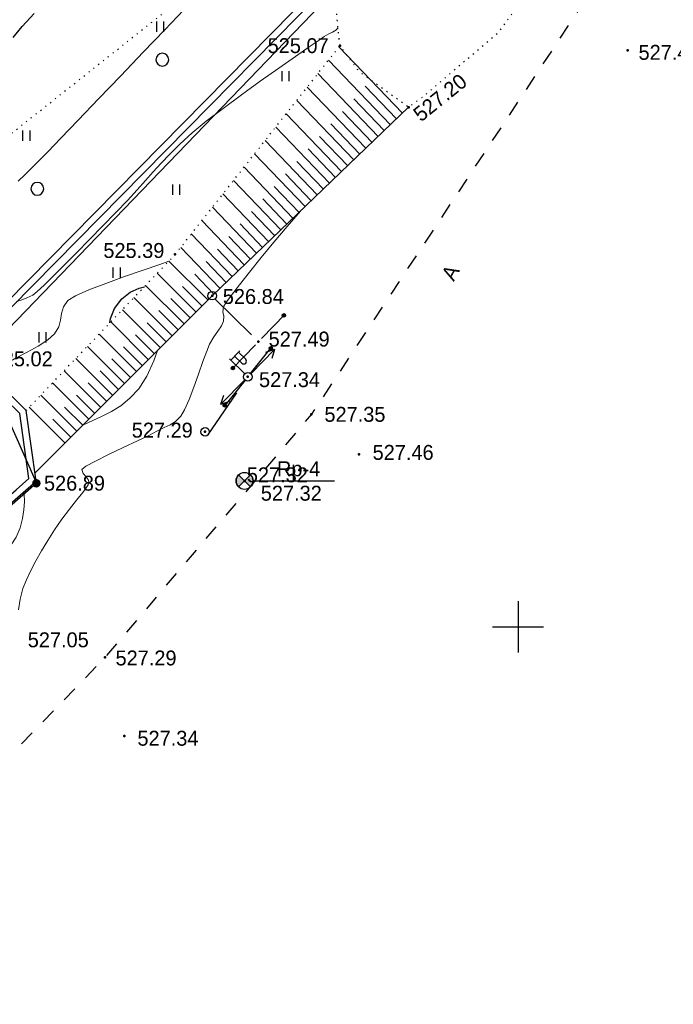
# Model space of a CAD drawing. Header units: millimetres. Extents: x -1999051 to 910003, y -179169 to 459591.
# Tile 368 of 656: x -1726781 to -1688447, y -35450 to 22313. Entities that reach past the tile are written whole.
import ezdxf

# ---------------------------------------------------------------- set-up
doc = ezdxf.new("R2010")
doc.units = ezdxf.units.MM
for name, pattern in [('Д_ТРОТ_ТРУБА', [3, 1.5, -1.5]), ('ДОРОГИ_ГРУНТ', [7, 5, -2]), ('ДОРОГИ_СТРОЯЩ', [9, 8, -1]), ('Контура низ откосов  Штриховая 0.1-0.5 - - - - - - -', [0.6, 0.1, -0.5])]:
    doc.linetypes.add(name, pattern=pattern)
for name, color, linetype in [('(001) Сетка', 92, 'Continuous'), ('(003) Пункты', 7, 'Continuous'), ('(004) Точки рельефа', 7, 'Continuous'), ('(004a) Точки рельефа (отк.)', 7, 'Continuous'), ('(013) Газ', 30, 'ИК_Газопровод -------г--------'), ('(022) Возд. Линии', 7, 'Continuous'), ('(025) Дорога', 7, 'Continuous'), ('(031) Горизонтали', 42, 'Continuous'), ('(035) Откосы', 7, 'Continuous'), ('(036) Растительность', 7, 'Continuous'), ('(038) Деревья', 7, 'Continuous'), ('(039) Земля', 7, 'Continuous'), ('(040) Ограда', 7, 'Continuous')]:
    doc.layers.add(name, color=color, linetype=linetype)
doc.layers.add('(032) Горизонтали утолщенные', color=32, linetype='Continuous', lineweight=30)
doc.styles.add('BM-431', font='txt')
doc.styles.add('D-431', font='txt')
doc.styles.add('S', font='txtwr', dxfattribs={"oblique": 15})
doc.styles.get("Standard").update_dxf_attribs({"font": 'isocpeui.ttf'})
doc.linetypes.add('GAZ_VOZDUSH', pattern='A,1,-2,["~",Standard,S=3,R=0,X=-1.5,Y=-1.5],-1,10', length=14)
doc.linetypes.add('ИК_Газопровод -------г--------', pattern='A,9,-0.6,["Г",Standard,S=1.2,R=0,X=0,Y=-0.6],-1.2', length=10.8)
doc.linetypes.add('ОГРАДА_БЕТ', pattern='A,4,["|",Standard,S=0.8,R=0,X=0,Y=-0.8],4', length=8)

# ---------------------------------------------------------------- blocks, each defined once
blk = doc.blocks.new('I04010')
for p, q in [((-0.412273, 0.007146), (-0.412273, 1.207146)), ((0.387727, 1.207146), (0.387727, 0.007146))]:
    blk.add_line(p, q)
blk = doc.blocks.new('d')
at = {"layer": '(038) Деревья'}
blk.add_ellipse((0, 0), major_axis=(0.265, 0.265), ratio=1, start_param=5.497787, end_param=11.780972, dxfattribs=at)
blk = doc.blocks.new('Setka')
at = {"layer": '(001) Сетка'}
for p, q in [((0, 1.5), (0, -1.5)), ((-1.5, 0), (1.5, 0))]:
    blk.add_line(p, q, dxfattribs=at)
blk = doc.blocks.new('U1061-flat-4-flat-1')
at = {"layer": '(022) Возд. Линии'}
blk.add_circle((0, 0), 0.25, dxfattribs=at)
at = {"color": 4, "oblique": 15}
blk.add_attdef('Z', (0.797, -0.495), '', height=1, dxfattribs=at)
blk = doc.blocks.new('U1061-flat-3-flat-1')
at = {"layer": '(022) Возд. Линии'}
blk.add_circle((0, 0), 0.25, dxfattribs=at)
at = {"color": 4, "oblique": 15}
blk.add_attdef('Z', (0.797, -0.495), '', height=1, dxfattribs=at)
blk = doc.blocks.new('f-flat-6-flat-1')
at = {"layer": '(022) Возд. Линии'}
for points in [[(-1, 0.98), (-0.475, 1.516)], [(-0.179, 0.175), (-1.071, 1.05)]]:
    blk.add_lwpolyline(points, dxfattribs=at)
blk.add_lwpolyline([(-0.123, 0.803), (-0.123, 0.803, 0.414214), (-0.125, 1.033), (-0.545, 1.444), (-0.772, 1.212), (-0.353, 0.801, 0.414214)], format="xyb", close=True, dxfattribs=at)
blk.add_circle((0, 0), 0.25, dxfattribs=at)
blk = doc.blocks.new('S1-flat-7-flat-1')
at = {"layer": '(022) Возд. Линии'}
for p, q in [((0, 0), (-1.4, -1.428)), ((-1.4, -1.428), (-1.229, -0.896)), ((-1.4, -1.428), (-0.872, -1.246))]:
    blk.add_line(p, q, dxfattribs=at)
blk = doc.blocks.new('S2-flat-7-flat-1')
at = {"layer": '(022) Возд. Линии'}
for p, q in [((0, 0), (1.4, 1.428)), ((1.4, 1.428), (0.872, 1.246)), ((1.4, 1.428), (1.229, 0.896))]:
    blk.add_line(p, q, dxfattribs=at)
blk = doc.blocks.new('s3-flat-11-flat-1')
at = {"layer": '(022) Возд. Линии'}
h = blk.add_hatch(dxfattribs=at)
h.set_pattern_fill('ACET-2D-ACET-2D-ANSI31', color=256, scale=0.01, angle=45.94766, style=0)
h.set_pattern_definition([(90.947657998, (-32384.942892, -79716.907708), (-0.03174565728, -0.000525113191), [])])
edge = h.paths.add_edge_path()
edge.add_arc((1.321, 1.366), 0.1, 0, 360)
blk.add_lwpolyline([(0, 0), (1.391, 1.437)], dxfattribs=at)
blk.add_circle((1.321, 1.366), 0.1, dxfattribs=at)
blk = doc.blocks.new('s4-flat-11-flat-1')
at = {"layer": '(022) Возд. Линии'}
h = blk.add_hatch(dxfattribs=at)
h.set_pattern_fill('ACET-2D-ACET-2D-ANSI31', color=256, scale=0.01, angle=225.94766, style=0)
h.set_pattern_definition([(270.947657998, (-32384.59617, -79716.549324), (0.03174565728, 0.000525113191), [])])
edge = h.paths.add_edge_path()
edge.add_arc((-1.321, -1.366), 0.1, 0, 360)
blk.add_lwpolyline([(0, 0), (-1.391, -1.437)], dxfattribs=at)
blk.add_circle((-1.321, -1.366), 0.1, dxfattribs=at)
blk = doc.blocks.new('prov-s-flat-8-flat-1')
at = {"layer": '(022) Возд. Линии'}
for name, p in [('s3-flat-11-flat-1', (0.173, 0.178)), ('s4-flat-11-flat-1', (-0.174, -0.18))]:
    blk.add_blockref(name, p, dxfattribs=at)
blk = doc.blocks.new('s3-flat-10-flat-1')
at = {"layer": '(022) Возд. Линии'}
h = blk.add_hatch(dxfattribs=at)
h.set_pattern_fill('ACET-2D-ACET-2D-ANSI31', color=256, scale=0.01, angle=51.11014, style=0)
h.set_pattern_definition([(96.110141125, (-32384.30411, -79714.86154), (-0.031569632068, -0.003379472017), [])])
edge = h.paths.add_edge_path()
edge.add_arc((1.193, 1.479), 0.1, 0, 360)
blk.add_lwpolyline([(0, 0), (1.256, 1.557)], dxfattribs=at)
blk.add_circle((1.193, 1.479), 0.1, dxfattribs=at)
blk = doc.blocks.new('s4-flat-10-flat-1')
at = {"layer": '(022) Возд. Линии'}
h = blk.add_hatch(dxfattribs=at)
h.set_pattern_fill('ACET-2D-ACET-2D-ANSI31', color=256, scale=0.01, angle=231.11014, style=0)
h.set_pattern_definition([(276.110141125, (-32383.991044, -79714.47341), (0.031569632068, 0.003379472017), [])])
edge = h.paths.add_edge_path()
edge.add_arc((-1.193, -1.479), 0.1, 0, 360)
blk.add_lwpolyline([(0, 0), (-1.256, -1.557)], dxfattribs=at)
blk.add_circle((-1.193, -1.479), 0.1, dxfattribs=at)
blk = doc.blocks.new('prov-s-flat-7-flat-1')
at = {"layer": '(022) Возд. Линии'}
for name, p in [('s3-flat-10-flat-1', (0.156, 0.193)), ('s4-flat-10-flat-1', (-0.157, -0.195))]:
    blk.add_blockref(name, p, dxfattribs=at)
blk = doc.blocks.new('I00110-flat-5')
h = blk.add_hatch(color=7)
edge = h.paths.add_edge_path()
edge.add_line((0.354, 0.354), (0, 0))
edge.add_line((0, 0), (0.354, -0.354))
edge.add_arc((0, 0), 0.5, 315, 405)
edge = h.paths.add_edge_path()
edge.add_line((-0.354, -0.354), (0, 0))
edge.add_line((0, 0), (-0.354, 0.354))
edge.add_arc((0, 0), 0.5, 135, 225)
at = {"layer": '(003) Пункты'}
blk.add_circle((0, 0), 0.5, dxfattribs=at)
at = {"color": 7}
for points in [[(0, 0), (-0.354, 0.354, 0.414214), (-0.354, -0.354)], [(0, 0), (0.354, -0.354, 0.414214), (0.354, 0.354)]]:
    blk.add_lwpolyline(points, format="xyb", close=True, dxfattribs=at)
blk.add_lwpolyline([(0.008, 0), (0.008, 0)], dxfattribs=at)
at = {"color": 4, "linetype": 'Continuous', "style": 'S', "oblique": 15}
blk.add_attdef('G', (0.692, 0.111), '', height=1, dxfattribs=at)
at = {"color": 4, "style": 'S', "oblique": 15}
blk.add_attdef('Z', (0.738, -1.15), '', height=1, dxfattribs=at)
blk = doc.blocks.new('A$C05d28b1e')
at = {"layer": '(013) Газ', "linetype": 'ByBlock'}
h = blk.add_hatch(color=0, dxfattribs=at)
edge = h.paths.add_edge_path()
edge.add_arc((56082, -3749), 250, 0, 360)
at = {"layer": '(003) Пункты', "ltscale": 600}
blk.add_line((68794, -3608), (73577, -3608), dxfattribs=at)
at = {"layer": '(004) Точки рельефа', "color": 7, "linetype": 'ByBlock', "lineweight": -2}
for p in [(73882, 21918), (90759, 21661), (77913, 18309), (64223, 9676), (66395, 7259), (69105, 4560), (68483, 2499), (72217, 300), (65977, -726), (75003, -2054), (56082, -3749), (68302, -3608), (60109, -13961), (61247, -18569)]:
    blk.add_point(p, dxfattribs=at)
at = {"layer": '(013) Газ', "linetype": 'GAZ_VOZDUSH', "ltscale": 600, "flags": 128}
blk.add_lwpolyline([(139039, 153682), (138885, 152734), (135454, 145357), (130316, 142546), (115842, 109039), (104824, 79051), (99727, 68744), (82201, 34139), (52809, 3628), (56082, -3749), (32593, -24350), (33828, -29046), (31852, -35564), (-6995, -77251), (-10648, -79274), (-22017, -90450), (-29954, -94459), (-74554, -132816), (-76953, -135094)], dxfattribs=at)
at = {"layer": '(022) Возд. Линии', "linetype": 'ДОРОГИ_ГРУНТ', "ltscale": 600}
for points in [[(66559, 7070), (69105, 4560)], [(66141, -915), (68483, 2499)]]:
    blk.add_lwpolyline(points, dxfattribs=at)
at = {"layer": '(025) Дорога', "linetype": 'Д_ТРОТ_ТРУБА', "ltscale": 600, "flags": 128}
blk.add_lwpolyline([(150815, 142076), (135921, 113311), (125552, 93370), (117383, 77821), (104208, 56333), (99627, 49152), (88708, 25275), (72217, 300), (60109, -13961), (40976, -33812), (21855, -53057), (7525, -67385), (-21145, -96032), (-41237, -115998), (-56020, -131074), (-73097, -148290), (-76079, -151266)], dxfattribs=at)
at = {"layer": '(031) Горизонтали', "color": 42, "linetype": 'Continuous', "lineweight": 0, "ltscale": 600}
for points in [[(55014, 13971), (55403, 14349), (55841, 14779), (56328, 15267), (56754, 15707), (57515, 16499), (58534, 17561), (59731, 18811), (61028, 20165), (62347, 21542), (63608, 22859), (64733, 24033)], [(54918, 6925), (55190, 7004), (55531, 7123), (55872, 7298), (56122, 7501), (56531, 7883), (57071, 8411), (57715, 9053), (58433, 9779), (59197, 10556), (59978, 11352), (60748, 12137), (61431, 12848), (61995, 13465), (62483, 14017), (62935, 14533), (63395, 15041), (63902, 15570), (64499, 16148), (65228, 16806), (66048, 17487), (67030, 18247), (68108, 19048), (69217, 19849), (70294, 20610), (71272, 21291), (72087, 21853), (72675, 22254), (72969, 22456), (73228, 22611), (73446, 22717), (73643, 22838), (73777, 22975)], [(55038, -11167), (55132, -10550), (55295, -9925), (55496, -9406), (55751, -8862), (56052, -8295), (56392, -7707), (56762, -7098), (57155, -6469), (57579, -5844), (58023, -5260), (58444, -4736), (58801, -4291), (59011, -4005), (59111, -3837), (59145, -3749), (59151, -3714), (59150, -3649), (59111, -3531), (58997, -3371), (58823, -3178), (58751, -2934), (58987, -2747), (59548, -2440), (60316, -2059), (61176, -1649), (62012, -1255), (62709, -923), (63151, -697), (63579, -479), (63927, -317), (64240, -121), (64560, 196), (64779, 568), (65037, 1160), (65315, 1888), (65594, 2663), (65855, 3400), (66079, 4012), (66246, 4412), (66489, 4835), (66730, 5186), (66931, 5485), (67055, 5754), (67073, 6054), (67026, 6309), (67058, 6599), (67201, 6839), (67522, 7285), (67993, 7900), (68583, 8647), (69265, 9489), (70010, 10390), (70787, 11313), (71568, 12222)], [(53603, 2372), (53718, 2616), (54010, 3024), (54366, 3296), (54906, 3609), (55543, 3948), (56188, 4304), (56753, 4664), (57151, 5015), (57393, 5425), (57498, 5828), (57560, 6222), (57674, 6606), (57936, 6977), (58374, 7250), (59153, 7594), (60154, 7980), (61261, 8378), (62354, 8758), (63318, 9092), (63845, 9280)], [(58774, -360), (58817, -338), (59389, -73), (59946, 184), (60492, 465), (61029, 806), (61561, 1240), (62090, 1802), (62571, 2542), (62968, 3432), (63178, 4042)], [(46863, -18182), (47204, -17713), (47648, -16992), (48168, -16085), (48741, -15054), (49343, -13966), (49950, -12883), (50535, -11872), (51076, -10995), (51548, -10317), (52110, -9661), (52677, -9107), (53231, -8627), (53750, -8194), (54214, -7780), (54605, -7360), (54900, -6906), (55132, -6352), (55276, -5816), (55351, -5303), (55378, -4821), (55374, -4376), (55370, -4237)]]:
    blk.add_lwpolyline(points, dxfattribs=at)
at = {"layer": '(032) Горизонтали утолщенные', "color": 32, "linetype": 'Continuous', "lineweight": 30, "ltscale": 600}
for points in [[(54717, 22411), (55258, 23049), (55963, 23807)], [(60393, 5666), (60438, 5911), (60658, 6505), (61090, 7082), (61592, 7472), (62119, 7708), (62416, 7784)]]:
    blk.add_lwpolyline(points, dxfattribs=at)
at = {"layer": '(035) Откосы', "ltscale": 600}
for p, q in [((77556, 17967), (73829, 21851)), ((76843, 17282), (73211, 21067)), ((76129, 16597), (72592, 20284)), ((75415, 15913), (71974, 19500)), ((77199, 17624), (75360, 19542)), ((74702, 15228), (71356, 18716)), ((76486, 16940), (74694, 18808)), ((73988, 14544), (70737, 17932)), ((75772, 16255), (74028, 18073)), ((75058, 15570), (73362, 17339)), ((73274, 13859), (70119, 17148)), ((72561, 13174), (69500, 16364)), ((74345, 14886), (72696, 16605)), ((73631, 14201), (72030, 15871)), ((71847, 12490), (68882, 15581)), ((72918, 13517), (71364, 15136)), ((71134, 11805), (68263, 14797)), ((70420, 11120), (67645, 14013)), ((72204, 12832), (70697, 14402)), ((71490, 12147), (70031, 13668)), ((69706, 10436), (67026, 13229)), ((70777, 11463), (69365, 12934)), ((68993, 9751), (66408, 12445)), ((70063, 10778), (68699, 12200)), ((68279, 9066), (65790, 11661)), ((69349, 10093), (68033, 11465)), ((67565, 8382), (65171, 10878)), ((68636, 9409), (67367, 10731)), ((66852, 7697), (64553, 10094)), ((67922, 8724), (66701, 9997)), ((66143, 7007), (63858, 9293)), ((67209, 8040), (66035, 9263)), ((65444, 6308), (63174, 8578)), ((66495, 7355), (65369, 8528)), ((64745, 5609), (62491, 7863)), ((65794, 6658), (64655, 7797)), ((64045, 4910), (61808, 7147)), ((65094, 5959), (63964, 7089)), ((63346, 4210), (61125, 6432)), ((64395, 5259), (63272, 6382)), ((62647, 3511), (60441, 5717)), ((63696, 4560), (62581, 5675)), ((61947, 2812), (59758, 5001)), ((62996, 3861), (61890, 4968)), ((61248, 2113), (59075, 4286)), ((62297, 3162), (61198, 4260)), ((60549, 1414), (58392, 3571)), ((61598, 2462), (60507, 3553)), ((59849, 714), (57709, 2855)), ((60898, 1763), (59816, 2846)), ((59150, 15), (57025, 2140)), ((60199, 1064), (59125, 2138)), ((58451, -684), (56342, 1425)), ((59500, 365), (58433, 1431)), ((57751, -1383), (55659, 709)), ((58800, -334), (57742, 724)), ((58101, -1034), (57051, 17))]:
    blk.add_line(p, q, dxfattribs=at)
at = {"layer": '(035) Откосы', "linetype": 'Контура низ откосов  Штриховая 0.1-0.5 - - - - - - -', "ltscale": 600}
blk.add_lwpolyline([(55486, 528), (64223, 9676), (73882, 21918)], dxfattribs=at)
at = {"layer": '(035) Откосы', "ltscale": 600}
blk.add_lwpolyline([(77913, 18309), (66395, 7259), (56003, -3131)], dxfattribs=at)
at = {"layer": '(039) Земля', "linetype": 'Контура низ откосов  Штриховая 0.1-0.5 - - - - - - -', "ltscale": 600, "flags": 128}
for points in [[(32919, -434), (66557, 26239), (55525, 32839), (54029, 33528)], [(87566, 30288), (85279, 26670), (85083, 25275), (83100, 22616), (78769, 18934), (77913, 18309), (75018, 20395), (73882, 21918), (73498, 25771)]]:
    blk.add_lwpolyline(points, dxfattribs=at)
at = {"layer": '(040) Ограда', "linetype": 'ОГРАДА_БЕТ', "ltscale": 600, "flags": 128}
for points in [[(54321, 6856), (81458, 34429), (88020, 47853), (103060, 77194), (102668, 77349), (103071, 78364), (104105, 77984), (103725, 76950), (103429, 77058)], [(17930, -30698), (21677, -26536), (23239, -27111), (24647, -27629), (27363, -25536), (34236, -22176), (54893, -4123), (55646, -3465), (55109, 338), (55109, 338), (51535, 3837), (52095, 4409)]]:
    blk.add_lwpolyline(points, dxfattribs=at)
at = {"layer": '(040) Ограда', "ltscale": 600, "flags": 128}
for points in [[(54606, 6575), (81789, 34195), (88378, 47674), (103429, 77058)], [(18227, -30965), (21793, -27005), (23101, -27486), (24716, -28081), (27575, -25878), (34459, -22512), (55156, -4424), (56072, -3624), (55486, 528), (52101, 3843)]]:
    blk.add_lwpolyline(points, dxfattribs=at)
at = {"layer": '(001) Сетка', "xscale": 1000, "yscale": 1000, "zscale": 1000}
blk.add_blockref('Setka', (84335, -12169), dxfattribs=at)
at = {"layer": '(022) Возд. Линии', "xscale": 1000, "yscale": 1000, "zscale": 1000}
for name, p in [('U1061-flat-4-flat-1', (66395, 7259)), ('prov-s-flat-8-flat-1', (69105, 4560)), ('prov-s-flat-7-flat-1', (68483, 2499)), ('S2-flat-7-flat-1', (68656, 2675)), ('f-flat-6-flat-1', (68483, 2499)), ('S1-flat-7-flat-1', (68307, 2319)), ('U1061-flat-3-flat-1', (65977, -726)), ('I00110-flat-5', (68294, -3608))]:
    blk.add_blockref(name, p, dxfattribs=at)
at = {"layer": '(036) Растительность', "linetype": 'Continuous', "xscale": 500, "yscale": 500, "zscale": 500}
for p in [(63347, 22733), (70702, 19834), (55500, 16345), (64290, 13172), (60797, 8301), (56446, 4515)]:
    blk.add_blockref('I04010', p, dxfattribs=at)
at = {"layer": '(038) Деревья', "linetype": 'Continuous', "xscale": 1000, "yscale": 1000, "zscale": 1000}
for p in [(63471, 21102), (56138, 13530)]:
    blk.add_blockref('d', p, dxfattribs=at)
at = {"layer": '(003) Пункты', "style": 'D-431'}
for s, p in [('Rp-4', (70193, -3333)), ('527.32', (69245, -4767))]:
    blk.add_text(s, height=875, dxfattribs=at).set_placement(p)
at = {"layer": '(004) Точки рельефа', "linetype": 'ByBlock', "char_height": 875, "attachment_point": 4, "style": 'D-431'}
for s, insert in [('525.07', (69646, 21922)), ('527.44', (91400, 21527)), ('525.39', (60011, 9904)), ('526.84', (67017, 7205)), ('527.49', (69704, 4706)), ('525.02', (53464, 3548)), ('527.34', (69139, 2326)), ('527.35', (72977, 291)), ('527.29', (61676, -636)), ('527.46', (75803, -1941)), ('526.89', (56527, -3748)), ('527.05', (55576, -12937)), ('527.29', (60725, -14002)), ('527.34', (62010, -18710))]:
    blk.add_mtext(s, dxfattribs=dict(at, insert=insert))
at = {"layer": '(004) Точки рельефа', "linetype": 'ByBlock', "insert": (78370, 17753), "char_height": 875, "attachment_point": 4, "rotation": 38.92262, "style": 'D-431'}
blk.add_mtext('527.20', dxfattribs=at)
at = {"layer": '(004a) Точки рельефа (отк.)', "linetype": 'ByBlock', "insert": (68427, -3258), "char_height": 875, "attachment_point": 4, "style": 'D-431'}
blk.add_mtext('527.32', dxfattribs=at)
at = {"layer": '(025) Дорога', "linetype": 'ДОРОГИ_СТРОЯЩ', "style": 'BM-431'}
blk.add_text('A', height=875, rotation=61.19016, dxfattribs=at).set_placement((80561, 8060))

msp = doc.modelspace()

# ---------------------------------------------------------------- block references
at = {"color": 5, "lineweight": 50}
msp.add_blockref('A$C05d28b1e', (-1781886.09, -1136.91), dxfattribs=at)

doc.saveas('drawing.dxf')
